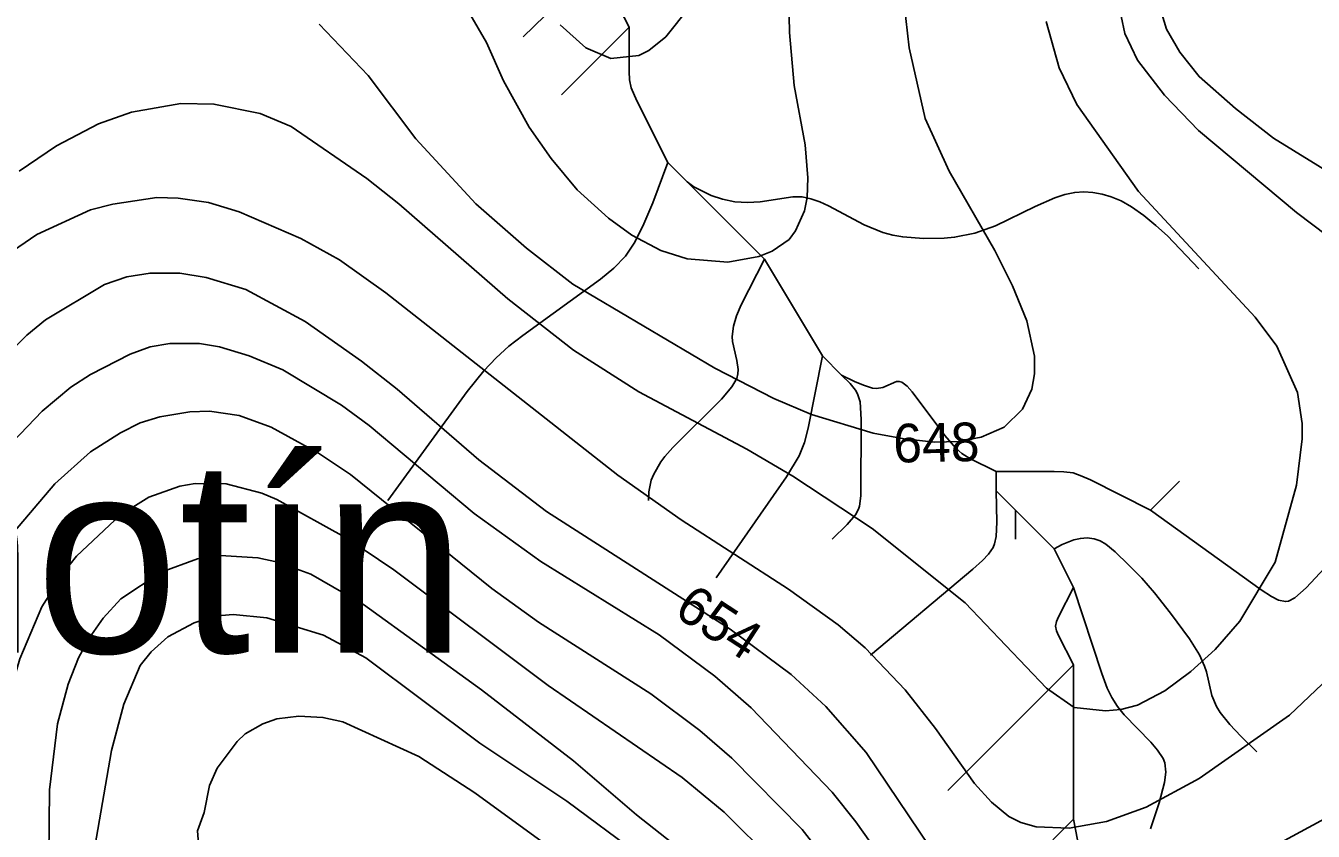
# Model space of a CAD drawing. Extents: x -709584 to -702006, y -1161789 to -1157496.
# Drawn here: x -705668.2 to -705334.9, y -1160970.1 to -1160761.6 of the extents above; entities that cross this region are included whole.
import ezdxf

# ---------------------------------------------------------------- set-up
doc = ezdxf.new("R2010")
doc.units = 0
for name, color, linetype in [('104_název KÚ', 7, 'Continuous'), ('120_vrstevnice hlavní', 7, 'Continuous'), ('121_vrstevnice hlavní_popis', 7, 'Continuous'), ('122_vrstevnice základní', 7, 'Continuous'), ('411_akumulovaný odtok', 7, 'Continuous')]:
    doc.layers.add(name, color=color, linetype=linetype)

msp = doc.modelspace()

# ---------------------------------------------------------------- linework, layer by layer
at = {"layer": '120_vrstevnice hlavní'}
for points in [[(-705380.41, -1160937.47), (-705373.28, -1160933.77), (-705366.58, -1160928.78), (-705360.31, -1160923.08), (-705353.9, -1160915.67), (-705344.78, -1160900.42), (-705339.23, -1160880.47), (-705337.8, -1160868.5), (-705337.8, -1160864.51), (-705338.94, -1160856.53), (-705344.35, -1160844.56), (-705349.91, -1160837.01), (-705380.12, -1160804.52), (-705396.08, -1160782.01), (-705400.64, -1160772.46), (-705404.06, -1160760.49)], [(-705669.95, -1160799.25), (-705660.27, -1160792.7), (-705649.44, -1160787), (-705640.89, -1160784), (-705628.06, -1160781.72), (-705619.51, -1160781.87), (-705607.54, -1160784.29), (-705599.56, -1160787.71), (-705579.9, -1160801.1), (-705571.63, -1160807.66), (-705543.42, -1160832.31), (-705526.46, -1160845.56), (-705509.51, -1160856.39), (-705481.58, -1160871.21), (-705469.61, -1160878.19), (-705449.09, -1160891.73), (-705425.01, -1160910.97), (-705403.92, -1160933.05), (-705396.79, -1160938.04), (-705388.67, -1160938.9), (-705384.68, -1160938.61), (-705380.41, -1160937.47)], [(-705474.59, -1160977.94), (-705487.42, -1160965.11), (-705498.25, -1160956.14), (-705533.02, -1160932.34), (-705572.92, -1160902.42), (-705584.89, -1160894.44), (-705603.27, -1160884.18), (-705607.11, -1160882.61), (-705616.38, -1160880.19), (-705624.36, -1160880.04), (-705628.35, -1160880.76), (-705636.33, -1160883.61), (-705643.74, -1160888.17), (-705655.14, -1160898.85)], [(-705655.14, -1160898.85), (-705658.41, -1160902.99), (-705664.11, -1160911.96), (-705669.81, -1160925.5), (-705672.23, -1160934.05), (-705675.51, -1160951.15), (-705675.8, -1160959.7), (-705675.23, -1160972.52), (-705674.23, -1160981.07), (-705672.52, -1160989.62), (-705663.83, -1161023.82), (-705659.98, -1161036.65), (-705650.01, -1161062.29), (-705632.91, -1161096.49), (-705622.93, -1161113.45), (-705611.67, -1161136.11), (-705608.4, -1161144.66), (-705604.98, -1161161.76), (-705603.55, -1161174.58), (-705603.55, -1161187.41)]]:
    msp.add_lwpolyline(points, dxfattribs=at)
at = {"layer": '122_vrstevnice základní'}
for points in [[(-705503.81, -1160819.77), (-705496.97, -1160821.91), (-705486.42, -1160822.76), (-705478.44, -1160821.34), (-705475.02, -1160819.91), (-705470.6, -1160816.92), (-705468.9, -1160814.64), (-705466.62, -1160809.51), (-705465.9, -1160806.09), (-705465.76, -1160800.96), (-705466.47, -1160792.41), (-705469.32, -1160777.02), (-705470.46, -1160763.34), (-705471.18, -1160729.14)], [(-705374.71, -1160756.5), (-705372.85, -1160762.49), (-705369.43, -1160768.47), (-705364.45, -1160774.74), (-705355.04, -1160783.01), (-705345.21, -1160790.7), (-705328.54, -1160800.96), (-705312.86, -1160809.37), (-705297.47, -1160814.93), (-705283.8, -1160816.92), (-705276.67, -1160816.49), (-705272.65, -1160815.01), (-705266.27, -1160811.08), (-705265.13, -1160809.23), (-705264.99, -1160806.95), (-705265.56, -1160804.67), (-705268.85, -1160798.17), (-705272.4, -1160793.27), (-705285.36, -1160781.44), (-705296.19, -1160772.6), (-705312.58, -1160762.06), (-705334.67, -1160746.81)], [(-705558.52, -1160749.38), (-705548.98, -1160765.91), (-705544.56, -1160775.88), (-705537.86, -1160787.85), (-705532.16, -1160795.97), (-705525.46, -1160804.1), (-705517.34, -1160811.36), (-705511.36, -1160815.78), (-705503.81, -1160819.77)], [(-705385.54, -1160754.51), (-705383.68, -1160763.63), (-705380.41, -1160770.47), (-705373.42, -1160779.59), (-705364.59, -1160788.71), (-705339.23, -1160809.94), (-705322.98, -1160822.19)], [(-705529.88, -1160761.35), (-705523.19, -1160767.33), (-705516.77, -1160770.04), (-705509.51, -1160769.33), (-705506.94, -1160768.04), (-705502.52, -1160764.48), (-705496.4, -1160756.79)], [(-705440.82, -1160755.93), (-705439.54, -1160767.33), (-705435.41, -1160785.57), (-705429.14, -1160799.25), (-705417.31, -1160819.77), (-705412.75, -1160828.89)], [(-705412.75, -1160828.89), (-705409.05, -1160838.01), (-705407.05, -1160847.13), (-705407.05, -1160851.69), (-705407.77, -1160855.68), (-705410.19, -1160860.81), (-705414.89, -1160865.51), (-705420.88, -1160868.07), (-705426.86, -1160869.22), (-705432.88, -1160869.4), (-705440.82, -1160868.5), (-705448.8, -1160867.08), (-705464.76, -1160862.23), (-705474.59, -1160858.1), (-705489.84, -1160850.26), (-705526.6, -1160828.46), (-705538.58, -1160819.2), (-705551.68, -1160807.66), (-705567.22, -1160790.84), (-705579.61, -1160774.46), (-705592.3, -1160761.2)], [(-705322.41, -1160922.37), (-705341.08, -1160940.03), (-705364.45, -1160956.42), (-705378.13, -1160963.83), (-705388.39, -1160967.54), (-705398.08, -1160969.25), (-705406.62, -1160968.96), (-705410.62, -1160967.82), (-705413.75, -1160966.25), (-705418.17, -1160962.55), (-705422.58, -1160957.7), (-705432.7, -1160943.46), (-705440.54, -1160933.48), (-705450.94, -1160922.65), (-705457.92, -1160916.67), (-705470.75, -1160907.4), (-705498.53, -1160889.45), (-705514.92, -1160877.91), (-705575.05, -1160830.74), (-705587.02, -1160822.19), (-705597, -1160816.64), (-705612.96, -1160809.79), (-705620.94, -1160807.37), (-705628.77, -1160806.23), (-705634.33, -1160806.09), (-705645.73, -1160807.8), (-705651.43, -1160809.23), (-705665.4, -1160815.64), (-705677.79, -1160824.04)], [(-705680.5, -1160853.97), (-705667.96, -1160841.71), (-705663.12, -1160837.72), (-705647.87, -1160828.61), (-705642.03, -1160826.61), (-705636.04, -1160825.61), (-705628.35, -1160825.61), (-705621.51, -1160826.75), (-705611.25, -1160829.89), (-705595.86, -1160838.15), (-705581.32, -1160848.41), (-705572.06, -1160855.68), (-705550.97, -1160873.92), (-705533.45, -1160887.31), (-705485.85, -1160917.81), (-705470.04, -1160929.49), (-705461.06, -1160937.76), (-705450.66, -1160949.73), (-705428.57, -1160982.5)], [(-705459.49, -1160959.98), (-705480.44, -1160938.18), (-705489.84, -1160929.92), (-705504.23, -1160919.23), (-705534.87, -1160900.28), (-705552.11, -1160887.88), (-705579.33, -1160865.08), (-705586.45, -1160859.81), (-705601.7, -1160850.69), (-705610.39, -1160846.99), (-705618.09, -1160844.71), (-705623.22, -1160843.85), (-705630.91, -1160843.85), (-705636.04, -1160844.71), (-705641.17, -1160846.56), (-705651.43, -1160851.83), (-705656.56, -1160855.11), (-705663.97, -1160861.38), (-705675.51, -1160873.35)], [(-705604.69, -1160865.51), (-705612.96, -1160862.52), (-705620.65, -1160861.38), (-705625.78, -1160861.52), (-705633.48, -1160862.8), (-705638.61, -1160864.37), (-705643.74, -1160866.94), (-705651.43, -1160871.92), (-705660.69, -1160880.19), (-705671.38, -1160892.73), (-705679.64, -1160910.68), (-705682.64, -1160918.38), (-705687.77, -1160936.33), (-705690.76, -1160956.85), (-705692.9, -1160979.93), (-705691.33, -1161005.01), (-705687.94, -1161028.28), (-705675.37, -1161067.71), (-705664.54, -1161090.51), (-705642.17, -1161127.56), (-705639.6, -1161133.26), (-705634.05, -1161150.36), (-705630.77, -1161167.46), (-705628.63, -1161190.26)], [(-705315.43, -1161015.98), (-705348.77, -1161037.79), (-705359.03, -1161045.2), (-705369.29, -1161051.04), (-705374.42, -1161052.89), (-705379.55, -1161053.75), (-705387.25, -1161052.89), (-705392.38, -1161051.32), (-705398.08, -1161048.47), (-705410.33, -1161039.64), (-705425.15, -1161023.54), (-705467.19, -1160969.67), (-705485.42, -1160951.15), (-705493.69, -1160944.03), (-705506.37, -1160934.48), (-705535.44, -1160915.95), (-705547.55, -1160907.26), (-705584.17, -1160877.77), (-705592.44, -1160872.21), (-705604.69, -1160865.51)], [(-705662.26, -1160976.51), (-705662.12, -1160959.41), (-705659.98, -1160942.31), (-705657.27, -1160932.06), (-705654.57, -1160925.22), (-705651.86, -1160920.09), (-705648.15, -1160914.96), (-705643.59, -1160909.97), (-705633.19, -1160902.99), (-705623.79, -1160899.57), (-705617.8, -1160898.71), (-705608.11, -1160899.28), (-705602.98, -1160900.42)], [(-705602.98, -1160900.42), (-705594.43, -1160903.56), (-705580.75, -1160911.39), (-705550.26, -1160933.48), (-705526.46, -1160951.86), (-705510.08, -1160965.83), (-705493.4, -1160979.08)], [(-705509.79, -1160975.94), (-705528.17, -1160962.26), (-705550.69, -1160947.3), (-705580.19, -1160925.2), (-705591.16, -1160919.37), (-705605.83, -1160914.81), (-705614.52, -1160913.96), (-705619.51, -1160914.39), (-705624.64, -1160916.1), (-705631.48, -1160919.8), (-705635.76, -1160923.65), (-705638.61, -1160927.21), (-705642.88, -1160937.19), (-705646.02, -1160949.16), (-705651.15, -1160978.65)], [(-705622.5, -1160986.77), (-705623.74, -1160969.94), (-705622.05, -1160965.25), (-705620.65, -1160958.27), (-705618.66, -1160953.72), (-705613.53, -1160946.88), (-705611.39, -1160944.88), (-705606.83, -1160942.31), (-705603.27, -1160941.03), (-705597.57, -1160940.32), (-705591.3, -1160940.61), (-705586.17, -1160941.75), (-705566.5, -1160950.72), (-705551.97, -1160960.13), (-705520.33, -1160983.21)], [(-705314.57, -1160984.21), (-705340.22, -1161001.02), (-705360.74, -1161015.56), (-705378.7, -1161026.39), (-705383.83, -1161028.81), (-705388.96, -1161030.23), (-705394.09, -1161030.38), (-705399.21, -1161028.95), (-705404.92, -1161025.53), (-705422.58, -1161009.29), (-705433.27, -1160995.89), (-705453.36, -1160967.68), (-705459.49, -1160959.98)], [(-705378.98, -1160992.33), (-705323.55, -1160962.26)]]:
    msp.add_lwpolyline(points, dxfattribs=at)
at = {"layer": '411_akumulovaný odtok'}
for p, q in [((-705529.49, -1160779.5), (-705511.99, -1160762)), ((-705496.99, -1160802), (-705501.99, -1160797)), ((-705476.99, -1160822), (-705496.99, -1160802)), ((-705461.99, -1160847), (-705476.99, -1160822)), ((-705456.99, -1160852), (-705461.99, -1160847)), ((-705416.99, -1160882), (-705416.99, -1160877)), ((-705369.49, -1160879.5), (-705376.99, -1160887)), ((-705411.99, -1160887), (-705416.99, -1160882)), ((-705411.99, -1160894.5), (-705411.99, -1160887)), ((-705401.99, -1160897), (-705411.99, -1160887)), ((-705396.99, -1160907), (-705401.99, -1160897)), ((-705429.49, -1160959.5), (-705396.99, -1160927)), ((-705396.99, -1160967), (-705396.99, -1160927)), ((-705409.49, -1160979.5), (-705396.99, -1160967)), ((-705391.99, -1160992), (-705396.99, -1160967))]:
    msp.add_line(p, q, dxfattribs=at)
for points in [[(-705539.49, -1160764.5), (-705531.01, -1160756.23), (-705529.11, -1160754.07), (-705528.08, -1160752.54), (-705527.42, -1160750.83), (-705527.11, -1160748.96), (-705526.86, -1160740.05), (-705526.63, -1160738.12), (-705526.1, -1160736.28), (-705525.28, -1160734.52), (-705523.76, -1160731.97), (-705516.99, -1160722)], [(-705511.99, -1160762), (-705515.86, -1160754.4), (-705516.36, -1160753.2), (-705516.61, -1160752), (-705516.36, -1160750.8), (-705515.86, -1160749.6), (-705511.99, -1160742)], [(-705501.99, -1160797), (-705510.03, -1160781.02), (-705511.47, -1160777.63), (-705511.91, -1160775.56), (-705512.04, -1160773.45), (-705511.99, -1160762)], [(-705574.49, -1160884.5), (-705553.94, -1160856.3), (-705549.6, -1160850.89), (-705546.47, -1160847.52), (-705543.12, -1160844.55), (-705539.58, -1160841.77), (-705519.41, -1160827.22), (-705515.99, -1160824.37), (-705512.96, -1160821.24), (-705510.52, -1160817.64), (-705508.18, -1160812.89), (-705505.91, -1160807.42), (-705501.99, -1160797)], [(-705364.49, -1160824.5), (-705372.67, -1160815.99), (-705375.62, -1160813.29), (-705378.74, -1160810.71), (-705381.94, -1160808.46), (-705384.64, -1160806.94), (-705387.21, -1160805.85), (-705389.58, -1160805.19), (-705391.93, -1160804.77), (-705394.3, -1160804.61), (-705396.65, -1160804.74), (-705399.24, -1160805.27), (-705401.8, -1160806.12), (-705406.9, -1160808.36), (-705417.19, -1160813.38), (-705422.51, -1160815.32), (-705427.77, -1160816.34), (-705430.45, -1160816.6), (-705435.83, -1160816.7), (-705441.16, -1160816.26), (-705443.77, -1160815.8), (-705446.32, -1160815.12), (-705451.18, -1160813.12), (-705460.41, -1160808.2), (-705462.67, -1160807.16), (-705464.93, -1160806.36), (-705467.19, -1160805.89), (-705469.65, -1160805.86), (-705478.1, -1160807.14), (-705481.38, -1160807.36), (-705484.68, -1160807.17), (-705487.85, -1160806.5), (-705490.77, -1160805.5), (-705495.24, -1160803.3), (-705496.99, -1160802)], [(-705506.99, -1160884.5), (-705506.94, -1160882.26), (-705506.27, -1160879.24), (-705505.62, -1160877.62), (-705503.79, -1160874.47), (-705502.74, -1160873.06), (-705500.66, -1160870.77), (-705488.1, -1160858.29), (-705485.43, -1160855.1), (-705484.17, -1160852.89), (-705483.84, -1160851.73), (-705483.76, -1160850.59), (-705484.09, -1160848.23), (-705485.25, -1160843.31), (-705485.35, -1160842.06), (-705485.03, -1160839.39), (-705484.21, -1160836.72), (-705483.01, -1160833.86), (-705476.99, -1160822)], [(-705489.49, -1160904.5), (-705471.27, -1160878.32), (-705467.97, -1160872.94), (-705466.6, -1160869.46), (-705465.65, -1160865.79), (-705461.99, -1160847)], [(-705459.49, -1160894.5), (-705455.54, -1160890.72), (-705453.41, -1160888.23), (-705452.61, -1160886.75), (-705452.35, -1160885.92), (-705451.99, -1160883.25), (-705451.94, -1160863.55), (-705452.21, -1160858.94), (-705452.9, -1160856.91), (-705453.45, -1160855.96), (-705454.77, -1160854.23), (-705456.99, -1160852)], [(-705416.99, -1160877), (-705423.79, -1160873.59), (-705425.88, -1160872.27), (-705427.46, -1160870.9), (-705430.26, -1160867.62), (-705438.71, -1160856.31), (-705440.03, -1160854.87), (-705441.38, -1160853.87), (-705442.08, -1160853.65), (-705442.75, -1160853.67), (-705446.36, -1160855.22), (-705448.01, -1160855.5), (-705449.03, -1160855.36), (-705451.35, -1160854.66), (-705453.69, -1160853.67), (-705456.99, -1160852)], [(-705376.99, -1160887), (-705392.53, -1160879.17), (-705394.77, -1160878.14), (-705397.07, -1160877.36), (-705399.49, -1160877.03), (-705401.97, -1160876.94), (-705416.99, -1160877)], [(-705449.49, -1160924.5), (-705423.03, -1160902.26), (-705420.49, -1160899.98), (-705418.98, -1160898.38), (-705417.8, -1160896.63), (-705417.43, -1160895.73), (-705417, -1160893.79), (-705416.79, -1160890.11), (-705416.99, -1160882)], [(-705331.99, -1160902), (-705336.75, -1160907.1), (-705339.66, -1160909.68), (-705341.28, -1160910.51), (-705342.1, -1160910.65), (-705343.86, -1160910.29), (-705345.67, -1160909.37), (-705348.42, -1160907.56), (-705376.99, -1160887)], [(-705349.49, -1160949.5), (-705353.66, -1160945.44), (-705356.47, -1160942.45), (-705359, -1160939.32), (-705359.96, -1160937.84), (-705361.13, -1160934.99), (-705362.54, -1160928.85), (-705363.01, -1160927.34), (-705364.36, -1160924.46), (-705366.97, -1160920.31), (-705371.88, -1160913.6), (-705376.02, -1160908.34), (-705379.28, -1160904.62), (-705382.69, -1160901.09), (-705386.16, -1160897.75), (-705388.57, -1160895.76), (-705390.02, -1160894.96), (-705391.65, -1160894.4), (-705393.39, -1160894.17), (-705395.16, -1160894.3), (-705396.89, -1160894.69), (-705399.89, -1160895.86), (-705401.99, -1160897)], [(-705396.99, -1160927), (-705400.86, -1160919.4), (-705401.36, -1160918.2), (-705401.61, -1160917), (-705401.36, -1160915.8), (-705400.86, -1160914.6), (-705396.99, -1160907)], [(-705376.99, -1160969.5), (-705374.8, -1160962.71), (-705373.4, -1160957.51), (-705373.04, -1160954.78), (-705373.32, -1160952.37), (-705373.78, -1160951.23), (-705375.2, -1160949.08), (-705376.98, -1160947.03), (-705383.83, -1160939.95), (-705385.6, -1160937.8), (-705387.06, -1160935.5), (-705388.21, -1160933.06), (-705389.67, -1160929.24), (-705396.99, -1160907)]]:
    msp.add_lwpolyline(points, dxfattribs=at)

# ---------------------------------------------------------------- texts
at = {"layer": '104_název KÚ'}
msp.add_text('k. ú. Senotín', height=50, dxfattribs=at).set_placement((-705929.65, -1160923.88))
at = {"layer": '121_vrstevnice hlavní_popis'}
for s, rotation, p in [('648', 1.1312, (-705443.53, -1160874.68)), ('654', 326.9056, (-705500.76, -1160914.05))]:
    msp.add_text(s, height=10, rotation=rotation, dxfattribs=at).set_placement(p)

doc.saveas('drawing.dxf')
